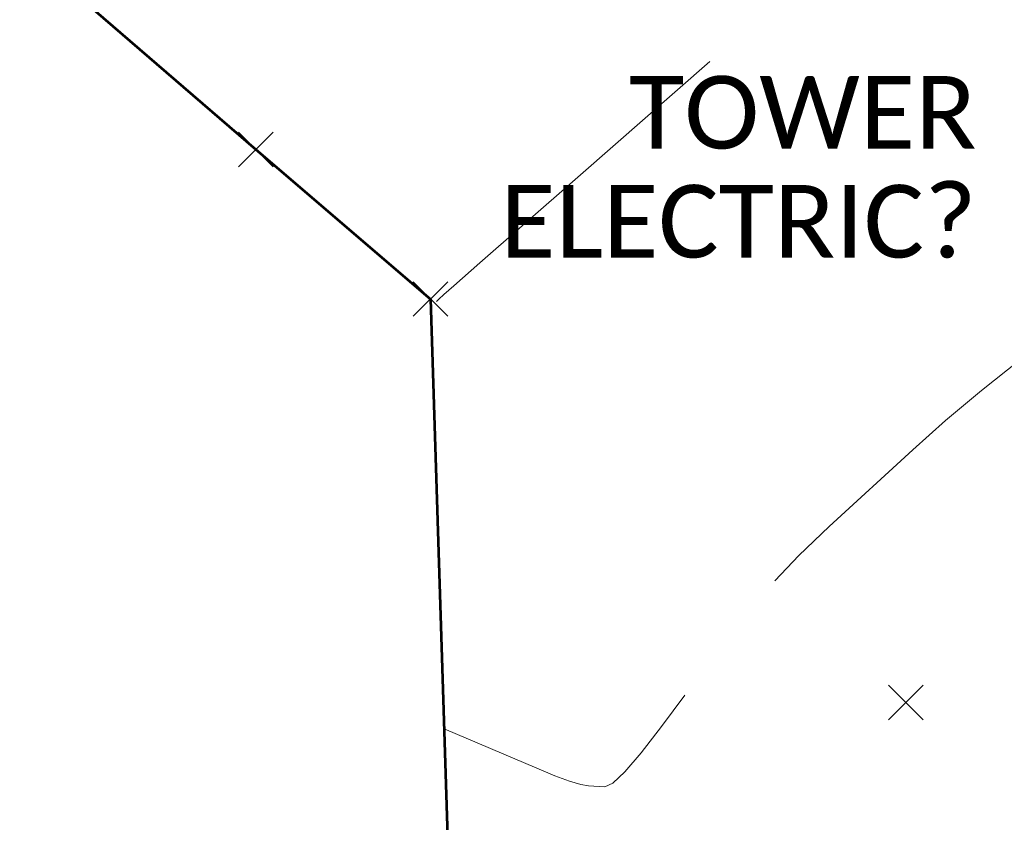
# Model space of a CAD drawing. Extents: x 1926935 to 1928139, y 199322 to 200300.
# Tile 608 of 656: x 1927479 to 1927517, y 199810 to 199841. Entities that reach past the tile are written whole.
import ezdxf

# ---------------------------------------------------------------- set-up
doc = ezdxf.new("R2010")
doc.units = 0
doc.header["$MEASUREMENT"] = 0
doc.linetypes.add('DGN Style 3', pattern=[19.64306890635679, 14.03076350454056, -5.612305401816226])
for name, color, linetype, lineweight in [('DT_X_Contour_Minor', 136, 'DGN Style 3', 0), ('DT_X_Terrain_Ground_Line', 92, 'DGN Style 3', 13), ('SV_X_Random_Point (Construction)', 7, 'Continuous', 0), ('SV_X_Text', 7, 'Continuous', 0)]:
    doc.layers.add(name, color=color, linetype=linetype, lineweight=lineweight)
doc.layers.add('SV_X_Terrain_Boundary', color=7, linetype='Continuous', lineweight=53, plot=False)
doc.styles.add('X_Straight-Normal LS 0.50', font='calibril.ttf', dxfattribs={"height": 0.13999972})
doc.styles.add('X_Straight-Normal LS 0.50_0', font='calibril.ttf')
doc.dimstyles.new('X_Dec-1  Masked  Straight', dxfattribs={"dimtxt": 0.13999972, "dimasz": 0.13999972, "dimexe": 0.06999986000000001, "dimexo": 0.06999986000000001, "dimgap": 0.06999986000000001, "dimtad": 1, "dimdec": 1, "dimzin": 3, "dimdsep": 46, "dimtxsty": 'X_Straight-Normal LS 0.50_0', "dimcen": 0, "dimclrd": 7, "dimclre": 7, "dimadec": 1, "dimazin": 2, "dimtfac": 1, "dimtdec": 0, "dimtofl": 0, "dimtmove": 1, "dimatfit": 1, "dimfxl": 1, "dimtolj": 1, "dimtzin": 3, "dimlwd": 0, "dimlwe": 0, "dimarcsym": 0})

# ---------------------------------------------------------------- blocks, each defined once
blk = doc.blocks.new('X_165')
at = {"layer": 'SV_X_Random_Point (Construction)', "color": 7, "linetype": 'Continuous', "lineweight": 0, "transparency": 33554559}
for p, q in [((-0.03333333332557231, -0.03337499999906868), (0.03333333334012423, 0.03337500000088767)), ((-0.03333333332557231, 0.03337500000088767), (0.03333333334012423, -0.03337499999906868))]:
    blk.add_line(p, q, dxfattribs=at)
blk = doc.blocks.new('X_166')
at = {"layer": 'SV_X_Random_Point (Construction)', "color": 7, "linetype": 'Continuous', "lineweight": 0, "transparency": 33554559}
for p, q in [((-0.03333333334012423, -0.03337500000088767), (0.03333333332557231, 0.03337499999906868)), ((-0.03333333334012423, 0.03337499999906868), (0.03333333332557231, -0.03337500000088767))]:
    blk.add_line(p, q, dxfattribs=at)
blk = doc.blocks.new('X_167')
at = {"layer": 'SV_X_Random_Point (Construction)', "color": 7, "linetype": 'Continuous', "lineweight": 0, "transparency": 33554559}
for p, q in [((-0.03333333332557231, -0.03337500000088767), (0.03333333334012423, 0.03337499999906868)), ((-0.03333333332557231, 0.03337499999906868), (0.03333333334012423, -0.03337500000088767))]:
    blk.add_line(p, q, dxfattribs=at)
blk = doc.blocks.new('*U2117', base_point=(1927600.1255, 199832.7095, 682.6088333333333))
at = {"layer": 'DT_X_Contour_Minor', "flags": 128}
for points, elevation in [([(1927432.047755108, 200140.6467953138), (1927445.210589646, 200131.2471659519), (1927448.06428782, 200129.1870270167), (1927450.984167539, 200127.0350227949), (1927453.970228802, 200124.7911532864), (1927457.022471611, 200122.4554184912), (1927465.250027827, 200116.1043053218), (1927467.994814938, 200113.9713128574), (1927470.058509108, 200112.335670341), (1927471.441110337, 200111.1973777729), (1927472.142618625, 200110.5564351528), (1927473.105183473, 200109.510388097), (1927473.689219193, 200108.9727310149), (1927474.719402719, 200108.1442950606), (1927476.19573405, 200107.025080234), (1927478.118213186, 200105.6150865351), (1927483.839687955, 200101.467398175), (1927485.79987698, 200100.0004004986), (1927487.389337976, 200098.7101737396), (1927488.608070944, 200097.5967178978), (1927489.456075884, 200096.6600329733), (1927491.223118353, 200094.3979010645), (1927491.918939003, 200093.4909323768), (1927492.6811191, 200092.4666252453), (1927493.509658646, 200091.3249796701), (1927494.404557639, 200090.0659956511), (1927496.879434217, 200086.5522536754), (1927497.949811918, 200085.2513076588), (1927499.304787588, 200083.9837760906), (1927500.944361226, 200082.7496589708), (1927502.868532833, 200081.5489562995), (1927508.379121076, 200078.3916351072), (1927510.381641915, 200077.0485635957), (1927512.25626325, 200075.3873399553), (1927514.00298508, 200073.4079641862), (1927515.621807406, 200071.1104362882), (1927519.76813427, 200064.5594923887), (1927521.17771788, 200062.3640196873), (1927522.296723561, 200060.6908095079), (1927523.125151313, 200059.5398618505), (1927523.663001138, 200058.9111767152), (1927524.709830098, 200057.9310330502), (1927525.291771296, 200057.581925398), (1927526.252473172, 200057.2697101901), (1927527.591935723, 200056.9943874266), (1927529.31015895, 200056.7559571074), (1927534.397101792, 200056.1693328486), (1927536.13643106, 200055.7376363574), (1927537.539211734, 200054.882515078), (1927538.605443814, 200053.6039690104), (1927539.3351273, 200051.9019981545), (1927541.955036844, 200042.9714763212), (1927547.783357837, 200036.1547716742), (1927548.950006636, 200034.7584436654), (1927549.952101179, 200033.4909044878), (1927550.789641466, 200032.3521541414), (1927551.462627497, 200031.3421926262), (1927553.037851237, 200028.8206803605), (1927553.625087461, 200027.8375509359), (1927554.205378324, 200026.7792968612), (1927554.778723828, 200025.6459181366), (1927555.345123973, 200024.4374147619), (1927556.846263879, 200021.114572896), (1927557.441808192, 200019.7847290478), (1927558.102586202, 200018.2873289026), (1927558.828597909, 200016.6223724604), (1927559.619843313, 200014.7898597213), (1927563.464533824, 200005.8471689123), (1927559.921919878, 200003.6442068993), (1927559.237078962, 200003.2274845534), (1927558.700819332, 200002.9214440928), (1927558.313140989, 200002.7260855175), (1927558.074043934, 200002.6414088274), (1927557.304947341, 200002.5045086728), (1927557.109646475, 200000.6878711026), (1927557.098030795, 200000.2118940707), (1927557.146884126, 199999.5625219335), (1927557.256206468, 199998.7397546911), (1927557.425997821, 199997.7435923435), (1927557.959400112, 199994.8559659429), (1927558.200466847, 199993.6767801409), (1927558.523615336, 199992.3049425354), (1927558.928845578, 199990.7404531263), (1927559.416157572, 199988.9833119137), (1927561.881804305, 199980.3337987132), (1927564.359714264, 199975.7467151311), (1927564.839698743, 199974.8579873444), (1927565.217690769, 199974.1576969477), (1927565.493690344, 199973.6458439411), (1927565.667697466, 199973.3224283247), (1927565.99572652, 199972.7112365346), (1927566.328191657, 199972.1247592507), (1927567.079565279, 199970.8237212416), (1927568.249847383, 199968.8081225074), (1927569.839037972, 199966.0779630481), (1927574.635424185, 199957.8447901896), (1927576.352969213, 199954.8107143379), (1927577.908314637, 199951.8833664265), (1927579.301460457, 199949.0627464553), (1927580.532406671, 199946.3488544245), (1927583.598663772, 199939.2541129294), (1927584.719081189, 199936.6929937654), (1927585.780640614, 199934.3306923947), (1927586.783342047, 199932.1672088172), (1927587.727185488, 199930.2025430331), (1927590.165624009, 199925.2285246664), (1927590.962828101, 199923.5277849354), (1927591.525611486, 199922.1560795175), (1927591.853974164, 199921.1134084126), (1927591.947916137, 199920.3997716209), (1927591.885867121, 199918.9354525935), (1927591.912705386, 199918.3520914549), (1927592.039756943, 199917.7002473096), (1927592.267021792, 199916.9799201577), (1927592.594499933, 199916.191109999), (1927594.356562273, 199912.350202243), (1927590.267017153, 199911.9743133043), (1927589.52077399, 199911.6827817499), (1927589.034706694, 199910.9692823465), (1927588.808815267, 199909.8338150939), (1927588.843099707, 199908.2763799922), (1927589.610170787, 199900.0237578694), (1927589.392698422, 199899.9889185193), (1927589.344294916, 199899.9743355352), (1927589.292286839, 199899.945517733), (1927589.236674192, 199899.9024651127), (1927589.177456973, 199899.8451776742), (1927588.892699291, 199899.5446217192), (1927585.43636149, 199898.7495794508), (1927584.656131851, 199898.6133544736), (1927583.796730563, 199898.5454119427), (1927582.858157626, 199898.5457518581), (1927581.84041304, 199898.6143742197), (1927576.906204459, 199899.0939376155), (1927574.28163374, 199894.7413231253), (1927573.745679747, 199893.8306096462), (1927573.262633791, 199892.9638754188), (1927572.832495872, 199892.1411204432), (1927572.45526599, 199891.3623447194), (1927570.818311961, 199887.8306762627), (1927566.877405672, 199879.7169955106), (1927566.131630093, 199878.1586884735), (1927565.583263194, 199876.9610591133), (1927565.232304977, 199876.1241074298), (1927565.078755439, 199875.6478334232), (1927564.822811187, 199874.266802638), (1927564.228363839, 199874.2396440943), (1927564.095328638, 199874.2384772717), (1927563.950986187, 199874.2466161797), (1927563.795336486, 199874.2640608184), (1927563.628379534, 199874.2908111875), (1927563.168084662, 199874.3745531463), (1927562.998964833, 199874.4148670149), (1927562.8368265, 199874.4730021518), (1927562.681669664, 199874.5489585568), (1927562.533494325, 199874.6427362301), (1927562.147668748, 199874.9165717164), (1927561.857461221, 199875.0583055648), (1927561.276207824, 199875.2781304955), (1927560.403908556, 199875.5760465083), (1927559.240563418, 199875.9520536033), (1927555.750248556, 199877.058860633), (1927554.528314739, 199877.416743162), (1927553.480249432, 199877.6602854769), (1927552.606052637, 199877.7894875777), (1927551.905724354, 199877.8043494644), (1927550.270006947, 199877.6915275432), (1927549.723978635, 199877.6547093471), (1927549.312681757, 199877.6288711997), (1927549.036116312, 199877.6140131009), (1927548.894282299, 199877.6101350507), (1927548.546763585, 199877.6176575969), (1927544.220487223, 199877.4134111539), (1927543.196330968, 199877.2855939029), (1927541.977980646, 199876.9896763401), (1927540.565436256, 199876.5256584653), (1927538.958697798, 199875.8935402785), (1927534.415136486, 199873.9837580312), (1927532.815043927, 199873.3116886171), (1927531.422437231, 199872.7278170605), (1927530.2373164, 199872.2321433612), (1927529.259681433, 199871.8246675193), (1927526.929302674, 199870.8556624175), (1927526.082109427, 199870.4838857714), (1927525.288313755, 199870.0953096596), (1927524.547915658, 199869.6899340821), (1927523.860915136, 199869.2677590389), (1927522.100110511, 199868.1195596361), (1927521.253953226, 199867.5896962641), (1927520.036084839, 199866.8612557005), (1927518.446505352, 199865.9342379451), (1927516.485214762, 199864.808642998), (1927510.759491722, 199861.5422868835), (1927508.803149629, 199860.4230595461), (1927507.228415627, 199859.5151446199), (1927506.03528972, 199858.8185421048), (1927505.223771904, 199858.3332520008), (1927503.568535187, 199857.3208949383), (1927502.978294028, 199856.9479876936), (1927502.448998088, 199856.5885337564), (1927501.980647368, 199856.2425331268), (1927501.573241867, 199855.9099858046), (1927500.568087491, 199855.0411306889), (1927499.958194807, 199854.4713573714), (1927498.882382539, 199853.4136787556), (1927497.340650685, 199851.8680948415), (1927495.332999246, 199849.8346056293), (1927484.8768135, 199839.2065436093)], 670.9999999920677), ([(1927480.563421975, 200109.5796401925), (1927489.934320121, 200102.7863628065), (1927491.720871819, 200101.4748473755), (1927493.064427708, 200100.4517056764), (1927493.964987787, 200099.7169377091), (1927494.422552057, 200099.2705434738), (1927495.052062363, 200098.4646571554), (1927495.299949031, 200098.1415488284), (1927495.571476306, 200097.7766385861), (1927495.866644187, 200097.3699264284), (1927496.185452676, 200096.9214123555), (1927497.067129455, 200095.6696389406), (1927497.749512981, 200095.0336815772), (1927499.135405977, 200094.0646395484), (1927501.224808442, 200092.7625128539), (1927504.017720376, 200091.127301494), (1927512.40349816, 200086.32262498), (1927515.216627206, 200084.6488520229), (1927517.36668101, 200083.2310405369), (1927518.85365957, 200082.0691905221), (1927519.677562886, 200081.1633019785), (1927520.990538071, 200079.0888811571), (1927521.726268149, 200078.1227251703), (1927522.948726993, 200076.7800728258), (1927524.657914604, 200075.0609241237), (1927526.853830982, 200072.9652790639), (1927533.358579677, 200066.8748970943), (1927535.606210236, 200064.863429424), (1927537.470540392, 200063.39681289), (1927538.951570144, 200062.4750474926), (1927540.049299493, 200062.0981332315), (1927542.465510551, 200061.8194967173), (1927543.393190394, 200061.2683679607), (1927544.364071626, 200059.8239590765), (1927545.37815425, 200057.4862700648), (1927546.435438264, 200054.2553009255), (1927551.470233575, 200037.0931246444), (1927553.648096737, 200034.5459331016), (1927554.084037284, 200034.0241685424), (1927554.458489, 200033.5505283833), (1927554.771451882, 200033.1250126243), (1927555.022925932, 200032.7476212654), (1927555.611538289, 200031.805410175), (1927555.914631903, 200031.2528563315), (1927556.382453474, 200030.301853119), (1927557.015003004, 200028.9524005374), (1927557.812280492, 200027.2044985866), (1927560.157991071, 200022.0121608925), (1927561.025043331, 200020.081953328), (1927561.866917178, 200018.185583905), (1927562.68361261, 200016.3230526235), (1927563.475129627, 200014.4943594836), (1927565.552270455, 200009.6629619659), (1927566.25508038, 200008.0270770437), (1927567.20399292, 200005.8106420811), (1927567.450095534, 200005.2300920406), (1927567.903388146, 200004.1509963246), (1927568.173630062, 200003.5558198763), (1927568.644386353, 200002.5796123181), (1927569.31565702, 200001.2223736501), (1927570.187442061, 199999.4841038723), (1927574.723639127, 199990.483105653), (1927574.053407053, 199990.1741425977), (1927573.847788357, 199990.0072679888), (1927573.518174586, 199989.6390569), (1927573.06456574, 199989.0695093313), (1927572.486961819, 199988.2986252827), (1927570.781357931, 199985.9744858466), (1927570.21639223, 199985.2056030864), (1927569.800698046, 199984.6420593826), (1927569.534275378, 199984.2838547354), (1927569.417124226, 199984.1309891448), (1927569.218719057, 199983.8967408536), (1927571.630239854, 199974.0283618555), (1927572.095554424, 199972.0706204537), (1927572.457989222, 199970.4267015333), (1927572.717544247, 199969.0966050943), (1927572.874219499, 199968.0803311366), (1927573.365317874, 199964.0699717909), (1927578.287338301, 199955.6211431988), (1927579.27775476, 199953.8807184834), (1927580.13956681, 199952.2803708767), (1927580.872774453, 199950.8201003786), (1927581.477377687, 199949.4999069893), (1927582.918180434, 199946.1661607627), (1927583.58967599, 199944.6668939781), (1927584.523560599, 199942.6694032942), (1927585.719834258, 199940.1736887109), (1927587.178496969, 199937.1797502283), (1927591.418116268, 199928.5316157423), (1927592.807425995, 199925.6511053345), (1927593.795640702, 199923.4956749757), (1927594.38276039, 199922.0653246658), (1927594.568785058, 199921.3600544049), (1927594.530057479, 199920.4461071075), (1927594.602097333, 199919.9614876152), (1927594.84726258, 199919.1930896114), (1927595.265553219, 199918.1409130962), (1927595.856969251, 199916.8049580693), (1927597.664912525, 199912.8640399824), (1927598.263973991, 199911.56296514), (1927598.705200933, 199910.615429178), (1927598.988593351, 199910.0214320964), (1927599.114151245, 199909.7809738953), (1927599.238526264, 199909.6111371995), (1927599.283687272, 199909.543423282), (1927599.32588903, 199909.4676590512), (1927599.36513154, 199909.3838445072), (1927599.401414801, 199909.2919796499), (1927599.563831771, 199908.8444929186), (1927599.113200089, 199898.0008662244), (1927599.054702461, 199895.8510659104), (1927599.072337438, 199894.0489335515), (1927599.16610502, 199892.5944691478), (1927599.336005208, 199891.4876726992), (1927599.890582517, 199888.9997727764), (1927600.108788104, 199888.1033472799), (1927600.347471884, 199887.2799957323), (1927600.606633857, 199886.5297181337), (1927600.886274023, 199885.8525144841), (1927601.65928539, 199884.1440700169), (1927601.941183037, 199883.5056405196), (1927602.207117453, 199882.8716853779), (1927602.457088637, 199882.2422045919), (1927602.691096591, 199881.6171981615), (1927603.745886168, 199878.7109416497), (1927603.518547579, 199878.4670538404), (1927603.453458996, 199878.4129171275), (1927603.355624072, 199878.3550303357), (1927603.225042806, 199878.2933934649), (1927603.0617152, 199878.2280065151), (1927602.22311157, 199877.9141172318), (1927598.503071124, 199878.5402984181), (1927597.640280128, 199878.6915148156), (1927596.646210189, 199878.8768006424), (1927595.520861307, 199879.0961558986), (1927594.264233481, 199879.3495805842), (1927588.09365276, 199880.611724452), (1927585.391756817, 199874.2157522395), (1927584.850573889, 199872.963330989), (1927584.38498051, 199871.9471981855), (1927583.994976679, 199871.1673538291), (1927583.680562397, 199870.6237979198), (1927582.389671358, 199868.6385433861), (1927580.952663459, 199862.2781390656), (1927580.669148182, 199861.0034886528), (1927580.434462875, 199859.9054249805), (1927580.248607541, 199858.9839480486), (1927580.11158218, 199858.2390578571), (1927579.811287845, 199856.4881330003), (1927579.730696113, 199855.8825660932), (1927579.71414167, 199855.3790590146), (1927579.761624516, 199854.9776117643), (1927579.87314465, 199854.6782243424), (1927580.255914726, 199854.0159376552), (1927580.21430762, 199853.765779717), (1927579.802408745, 199853.5120209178), (1927579.020218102, 199853.2546612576), (1927577.86773569, 199852.9937007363), (1927571.625470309, 199851.7674829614), (1927569.232338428, 199851.924503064), (1927568.694296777, 199851.9637777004), (1927568.105799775, 199852.0143072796), (1927567.466847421, 199852.0760918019), (1927566.777439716, 199852.1491312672), (1927564.871745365, 199852.3589097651), (1927564.111670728, 199852.4484240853), (1927563.260717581, 199852.5596331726), (1927562.318885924, 199852.6925370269), (1927561.286175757, 199852.8471356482), (1927558.41111063, 199853.2883249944), (1927557.457786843, 199853.4348991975), (1927556.754114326, 199853.543729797), (1927556.300093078, 199853.6148167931), (1927556.0957231, 199853.6481601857), (1927555.883604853, 199853.6867510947), (1927555.587558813, 199853.8601304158), (1927554.858509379, 199854.3513251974), (1927553.696456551, 199855.1603354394), (1927552.101400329, 199856.2871611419), (1927547.27057921, 199859.7157836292), (1927545.685416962, 199860.840815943), (1927544.553046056, 199861.6444460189), (1927543.873466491, 199862.1266738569), (1927543.646678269, 199862.287499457), (1927543.645631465, 199862.2878314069), (1927543.645264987, 199862.2879387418), (1927543.644950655, 199862.2880117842), (1927543.644688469, 199862.2880505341), (1927543.644478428, 199862.2880549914), (1927543.64398785, 199862.2880211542), (1927543.643794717, 199862.2880107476), (1927543.643583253, 199862.2880049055), (1927543.643353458, 199862.2880036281), (1927543.643105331, 199862.2880069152), (1927543.642419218, 199862.2880217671), (1927543.642025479, 199862.2879690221), (1927543.641358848, 199862.2877996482), (1927543.640419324, 199862.2875136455), (1927543.639206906, 199862.2871110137), (1927543.635609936, 199862.285881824), (1927543.619346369, 199862.2000157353), (1927543.573253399, 199861.9433393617), (1927543.497331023, 199861.5158527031), (1927543.391579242, 199860.9175557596), (1927542.828468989, 199857.7269460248), (1927537.935601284, 199858.4798566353), (1927537.009194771, 199858.6199985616), (1927536.326918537, 199858.7177483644), (1927535.88877258, 199858.7731060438), (1927535.694756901, 199858.7860715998), (1927535.358987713, 199858.7476625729), (1927534.493232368, 199859.3731732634), (1927534.327449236, 199859.4935646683), (1927534.201137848, 199859.5866628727), (1927534.114298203, 199859.6524678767), (1927534.0669303, 199859.6909796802), (1927533.993244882, 199859.757286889), (1927533.967456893, 199859.7788390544), (1927533.945356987, 199859.7937651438), (1927533.926945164, 199859.8020651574), (1927533.912221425, 199859.803739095), (1927533.877875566, 199859.7993681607), (1927533.861931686, 199859.7934025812), (1927533.839859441, 199859.7787840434), (1927533.811658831, 199859.7555125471), (1927533.777329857, 199859.7235880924), (1927533.677614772, 199859.6269189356), (1927533.630793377, 199859.5753842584), (1927533.565115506, 199859.4932820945), (1927533.48058116, 199859.3806124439), (1927533.377190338, 199859.2373753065), (1927533.076339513, 199858.814652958), (1927532.965819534, 199858.6684294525), (1927532.859897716, 199858.5468006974), (1927532.758574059, 199858.4497666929), (1927532.661848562, 199858.3773274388), (1927532.221191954, 199858.0966653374), (1927525.033341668, 199852.9429391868), (1927523.53073275, 199851.8846006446), (1927522.103413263, 199850.9183247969), (1927520.751383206, 199850.0441116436), (1927519.474642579, 199849.2619611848), (1927516.170386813, 199847.2989768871), (1927515.070586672, 199846.6513173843), (1927514.24937807, 199846.1805770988), (1927513.706761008, 199845.8867560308), (1927513.442735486, 199845.7698541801), (1927513.110122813, 199845.6940082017), (1927512.681209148, 199845.3890621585), (1927511.643927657, 199844.5311085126), (1927509.998278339, 199843.120147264), (1927507.744261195, 199841.1561784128), (1927500.922391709, 199835.1815846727), (1927498.674788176, 199833.2127519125), (1927497.048379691, 199831.7871989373), (1927496.043166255, 199830.904925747), (1927495.659147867, 199830.5659323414), (1927495.463358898, 199830.3863229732), (1927495.397675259, 199830.3254313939), (1927495.347466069, 199830.277463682), (1927495.312731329, 199830.2424198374), (1927495.293471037, 199830.2202998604), (1927495.26274286, 199830.1785450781), (1927495.25227067, 199830.1648655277), (1927495.243900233, 199830.1551429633), (1927495.23763155, 199830.1493773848), (1927495.233464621, 199830.1475687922), (1927495.225155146, 199830.14802186), (1927495.221154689, 199830.1487111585), (1927495.215385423, 199830.1504392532), (1927495.207847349, 199830.1532061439), (1927495.198540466, 199830.1570118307), (1927495.150981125, 199830.1771955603)], 671.9999999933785), ([(1927550.650617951, 200066.186524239), (1927556.617452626, 200045.3640190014), (1927557.741241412, 200041.4009634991), (1927558.555392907, 200038.4357278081), (1927559.059907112, 200036.4683119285), (1927559.254784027, 200035.4987158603), (1927559.36160608, 200034.2435527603), (1927559.397193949, 200033.8028337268), (1927559.423841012, 200033.4220489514), (1927559.441547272, 200033.1011984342), (1927559.450312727, 200032.8402821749), (1927559.470356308, 200031.7625195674), (1927563.944807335, 200021.8581174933), (1927564.859606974, 200019.8246392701), (1927565.68638402, 200017.9689483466), (1927566.425138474, 200016.2910447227), (1927567.075870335, 200014.7909283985), (1927569.272487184, 200009.6790214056), (1927569.795132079, 200008.4555271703), (1927570.261726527, 200007.3571852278), (1927570.672270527, 200006.3839955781), (1927571.692320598, 200003.9556929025), (1927572.145354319, 200002.924108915), (1927572.739417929, 200001.6505839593), (1927573.474511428, 200000.1351180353), (1927574.350634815, 199998.3777111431), (1927576.875003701, 199993.3687048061), (1927577.721348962, 199991.6780196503), (1927578.367108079, 199990.3627189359), (1927578.812281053, 199989.4228026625), (1927579.056867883, 199988.8582708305), (1927579.44165124, 199987.8533652), (1927579.710208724, 199987.2299090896), (1927580.227293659, 199986.1132199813), (1927580.992906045, 199984.5032978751), (1927582.007045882, 199982.400142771), (1927587.319595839, 199971.4345419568), (1927583.817185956, 199969.1723002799), (1927583.139154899, 199968.7229475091), (1927582.606094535, 199968.3444213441), (1927582.218004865, 199968.0367217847), (1927581.974885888, 199967.7998488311), (1927581.178595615, 199966.8597037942), (1927581.620241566, 199965.0524087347), (1927581.722269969, 199964.5565901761), (1927581.839078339, 199963.8436895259), (1927581.97066668, 199962.9137067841), (1927582.117034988, 199961.7666419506), (1927582.527057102, 199958.4183596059), (1927582.677891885, 199957.2348076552), (1927582.822879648, 199956.1953635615), (1927582.962020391, 199955.3000273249), (1927583.095314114, 199954.5487989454), (1927583.442968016, 199952.7376670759), (1927583.576690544, 199952.0798046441), (1927583.717117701, 199951.4645662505), (1927583.864249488, 199950.8919518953), (1927584.018085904, 199950.3619615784), (1927584.751633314, 199947.9881295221), (1927593.466336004, 199930.2115520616), (1927595.099620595, 199926.8614011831), (1927596.264601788, 199924.4294817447), (1927596.961279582, 199922.9157937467), (1927597.189653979, 199922.3203371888), (1927597.174247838, 199921.9567616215), (1927597.202905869, 199921.7639760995), (1927597.300434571, 199921.4583012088), (1927597.466833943, 199921.0397369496), (1927597.702103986, 199920.5082833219), (1927598.421318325, 199918.9405544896), (1927598.731488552, 199918.3248518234), (1927599.122588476, 199917.653540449), (1927599.594618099, 199916.9266203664), (1927600.147577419, 199916.1440915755), (1927601.730041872, 199913.9832031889), (1927602.304640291, 199913.1216566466), (1927602.841587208, 199912.1576833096), (1927603.340882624, 199911.0912831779), (1927603.802526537, 199909.9224562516), (1927605.869011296, 199904.2289347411), (1927605.649058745, 199898.9361791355), (1927605.677688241, 199897.6303396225), (1927605.857842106, 199895.9811449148), (1927606.189520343, 199893.9885950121), (1927606.67272295, 199891.6526899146), (1927608.163295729, 199884.9658027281), (1927608.729549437, 199882.6011364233), (1927609.310380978, 199880.5223028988), (1927609.905790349, 199878.7293021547), (1927610.515777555, 199877.2221341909), (1927613.396399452, 199870.8556268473), (1927616.34771218, 199870.5473487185), (1927616.946088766, 199870.4514507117), (1927617.476370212, 199870.2958758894), (1927617.938556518, 199870.0806242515), (1927618.332647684, 199869.805695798), (1927619.29276394, 199868.9929841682), (1927619.609429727, 199868.7143473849), (1927619.839339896, 199868.4879707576), (1927619.982494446, 199868.3138542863), (1927620.038893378, 199868.1919979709), (1927620.073616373, 199867.9367280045), (1927620.247586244, 199867.6293274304), (1927620.743453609, 199866.8985781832), (1927621.561218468, 199865.7444802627), (1927622.700880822, 199864.1670336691), (1927626.169177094, 199859.3960445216), (1927627.353976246, 199857.7396547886), (1927628.307151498, 199856.34872745), (1927629.028702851, 199855.2232625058), (1927629.518630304, 199854.3632599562), (1927630.516271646, 199852.423869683), (1927631.111873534, 199851.3139157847), (1927632.15044819, 199849.4385967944), (1927633.631995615, 199846.7979127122), (1927635.556515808, 199843.3918635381), (1927641.279200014, 199833.2885789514), (1927643.161580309, 199829.9626900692), (1927644.516708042, 199827.5624868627), (1927645.34458321, 199826.0879693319), (1927645.645205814, 199825.5391374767), (1927645.743862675, 199825.3098334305), (1927645.866399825, 199825.1297617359), (1927646.160018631, 199824.7615246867), (1927646.624719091, 199824.205122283), (1927647.260501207, 199823.4605545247), (1927650.62667494, 199819.5468524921), (1927647.991091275, 199821.3314998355), (1927647.454650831, 199821.7124954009), (1927646.974865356, 199822.0906332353), (1927646.551734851, 199822.465913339), (1927646.185259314, 199822.8383357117), (1927645.283531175, 199823.8276517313), (1927644.860500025, 199824.3206306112), (1927644.267702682, 199825.0575802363), (1927643.505139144, 199826.0385006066), (1927642.572809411, 199827.2633917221), (1927639.860241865, 199830.8550623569), (1927638.734474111, 199832.2924170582), (1927637.391596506, 199833.9107281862), (1927635.831609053, 199835.7099957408), (1927634.05451175, 199837.690219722), (1927629.026105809, 199843.2120922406), (1927627.346820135, 199845.0934527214), (1927626.080267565, 199846.596129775), (1927625.2264481, 199847.7201234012), (1927624.78536174, 199848.4654336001), (1927624.159442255, 199849.9480162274), (1927623.922759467, 199850.4393730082), (1927623.682150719, 199850.8015063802), (1927623.437616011, 199851.0344163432), (1927623.189155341, 199851.1381028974), (1927622.521358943, 199851.2423024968), (1927622.248582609, 199851.3496603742), (1927621.931100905, 199851.5935843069), (1927621.568913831, 199851.974074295), (1927621.162021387, 199852.4911303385), (1927619.158877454, 199855.2227126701), (1927618.245625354, 199854.9432481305), (1927618.048776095, 199854.901778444), (1927617.849622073, 199854.8971399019), (1927617.648163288, 199854.9293325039), (1927617.444399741, 199854.9983562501), (1927616.488125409, 199855.4064064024), (1927605.988655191, 199857.7291288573), (1927604.019055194, 199858.1648696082), (1927602.610028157, 199858.4766393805), (1927601.761574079, 199858.664438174), (1927601.473692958, 199858.7282659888), (1927601.438251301, 199858.7368635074), (1927601.425862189, 199858.7243975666), (1927601.298744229, 199858.5290224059), (1927600.922699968, 199857.9482394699), (1927600.297729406, 199856.9820487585), (1927599.423832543, 199855.6304502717), (1927594.764819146, 199848.4237058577), (1927595.275075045, 199844.0644395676), (1927595.188593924, 199843.1560336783), (1927594.710469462, 199842.299072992), (1927593.840701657, 199841.4935575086), (1927592.579290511, 199840.7394872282), (1927588.693336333, 199838.7972267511), (1927587.013140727, 199838.1144212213), (1927584.887019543, 199837.5226999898), (1927582.314972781, 199837.0220630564), (1927579.297000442, 199836.6125104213), (1927570.654506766, 199835.6418157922), (1927567.818050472, 199835.3233674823), (1927565.790551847, 199835.0960435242), (1927564.572010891, 199834.9598439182), (1927564.162427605, 199834.9147686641), (1927564.148815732, 199834.9160671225), (1927564.144237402, 199834.9165065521), (1927564.140711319, 199834.916850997), (1927564.138237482, 199834.9171004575), (1927564.136815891, 199834.9172549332), (1927564.134427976, 199834.9175402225), (1927564.132926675, 199834.9176072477), (1927564.130213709, 199834.9175943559), (1927564.126289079, 199834.9175015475), (1927564.121152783, 199834.9173288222), (1927564.10584044, 199834.9167616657), (1927563.830932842, 199834.9200134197), (1927563.017694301, 199834.9301940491), (1927561.666124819, 199834.9473035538), (1927559.776224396, 199834.971341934), (1927549.700583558, 199835.0996884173), (1927549.708112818, 199838.4222404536), (1927549.716375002, 199839.0674966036), (1927549.737934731, 199839.579314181), (1927549.772792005, 199839.9576931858), (1927549.820946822, 199840.2026336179), (1927549.967089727, 199840.6778900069), (1927550.012350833, 199840.8567820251), (1927550.038526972, 199841.0370157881), (1927550.045618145, 199841.2185912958), (1927550.03362435, 199841.4015085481), (1927549.976194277, 199841.8910768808), (1927549.762310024, 199842.1926334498), (1927549.16372982, 199842.7301269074), (1927548.180453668, 199843.5035572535), (1927546.812481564, 199844.5129244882), (1927542.65162802, 199847.5191529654), (1927541.21297483, 199848.571597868), (1927540.017655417, 199849.4742612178), (1927539.06566978, 199850.2271430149), (1927538.357017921, 199850.8302432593), (1927536.791724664, 199852.2388018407), (1927536.243912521, 199852.696632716), (1927535.774446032, 199853.0137064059), (1927535.383325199, 199853.1900229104), (1927535.070550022, 199853.2255822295), (1927534.340943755, 199853.1327308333), (1927534.081808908, 199853.0831339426), (1927533.851609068, 199853.0039818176), (1927533.650344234, 199852.8952744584), (1927533.478014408, 199852.7570118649), (1927533.057048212, 199852.3489046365), (1927532.885486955, 199852.2029498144), (1927532.686527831, 199852.0711657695), (1927532.46017084, 199851.9535525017), (1927532.206415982, 199851.8501100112), (1927531.493205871, 199851.5931577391), (1927531.225025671, 199851.4694460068), (1927530.955392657, 199851.2910250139), (1927530.684306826, 199851.0578947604), (1927530.41176818, 199850.7700552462), (1927529.683061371, 199849.9295375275), (1927529.308194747, 199849.5279663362), (1927528.730124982, 199848.9536410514), (1927527.948852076, 199848.206561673), (1927526.96437603, 199847.286728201), (1927524.068169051, 199844.603500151), (1927523.114629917, 199843.7203176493), (1927522.426167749, 199843.0831911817), (1927522.002782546, 199842.6921207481), (1927521.844474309, 199842.5471063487), (1927521.775754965, 199842.4884759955), (1927521.75072567, 199842.4664534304), (1927521.727177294, 199842.4443584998), (1927521.705109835, 199842.4221912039), (1927521.684523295, 199842.3999515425), (1927521.631600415, 199842.3405492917), (1927521.648281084, 199842.2882311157), (1927521.738015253, 199842.1758282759), (1927521.90080292, 199842.0033407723), (1927522.136644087, 199841.7707686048), (1927523.407694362, 199840.5452342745), (1927522.308608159, 199841.447934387), (1927522.092449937, 199841.6254176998), (1927521.915012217, 199841.7709961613), (1927521.776294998, 199841.8846697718), (1927521.67629828, 199841.966438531), (1927521.461267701, 199842.141948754), (1927521.430200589, 199842.2475545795), (1927521.498272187, 199842.4327393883), (1927521.665482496, 199842.6975031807), (1927521.931831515, 199843.0418459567), (1927522.774280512, 199844.0661986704), (1927523.184055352, 199844.5648875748), (1927523.781543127, 199845.2926897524), (1927524.566743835, 199846.2496052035), (1927525.539657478, 199847.4356339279), (1927528.384377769, 199850.9038615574), (1927529.316083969, 199852.0416076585), (1927529.977662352, 199852.8536752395), (1927530.369112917, 199853.3400643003), (1927530.490435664, 199853.5007748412), (1927530.426310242, 199853.4908408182), (1927530.242219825, 199853.6598628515), (1927530.206914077, 199853.6922411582), (1927530.179892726, 199853.716938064), (1927530.161155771, 199853.7339535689), (1927530.150703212, 199853.7432876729), (1927530.121254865, 199853.7689235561), (1927530.117849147, 199853.7979612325), (1927530.085091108, 199853.7644482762), (1927529.988276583, 199853.6514646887), (1927529.827405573, 199853.45901047), (1927529.602478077, 199853.1870856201), (1927528.917262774, 199852.3559918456), (1927528.541485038, 199851.9035993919), (1927527.928063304, 199851.1697423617), (1927527.076997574, 199850.1544207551), (1927525.988287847, 199848.8576345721), (1927522.768203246, 199845.024251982), (1927521.786607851, 199843.7046135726), (1927521.256885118, 199842.6207352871), (1927521.179035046, 199841.7726171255), (1927521.553057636, 199841.1602590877), (1927523.15294809, 199839.8416511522), (1927523.760371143, 199839.3406152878), (1927524.382722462, 199838.8264636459), (1927525.020002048, 199838.2991962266), (1927525.672209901, 199837.75881303), (1927527.431335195, 199836.3003034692), (1927528.013479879, 199835.8179524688), (1927528.44056996, 199835.4647816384), (1927528.712605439, 199835.2407909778), (1927528.829586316, 199835.1459804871), (1927528.934795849, 199835.0653927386), (1927528.970736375, 199835.040796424), (1927528.999650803, 199835.0274482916), (1927529.021539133, 199835.0253483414), (1927529.036401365, 199835.0344965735), (1927529.066665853, 199835.0738894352), (1927529.080434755, 199835.0892962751), (1927529.099043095, 199835.1059721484), (1927529.122490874, 199835.1239170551), (1927529.150778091, 199835.1431309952), (1927529.232663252, 199835.1960602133), (1927529.247482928, 199835.2007083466), (1927529.230528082, 199835.1749558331), (1927529.181798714, 199835.1188026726), (1927529.101294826, 199835.0322488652), (1927528.844251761, 199834.7609045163), (1927528.736168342, 199834.6827545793), (1927528.604700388, 199834.6518130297), (1927528.449847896, 199834.6680798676), (1927528.271610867, 199834.7315550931), (1927527.385274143, 199835.1379257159), (1927527.356891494, 199835.0931423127), (1927527.141868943, 199834.9297396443), (1927526.50896528, 199834.4587245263), (1927525.458180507, 199833.6800969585), (1927523.989514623, 199832.593856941), (1927519.51589745, 199829.2870669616), (1927517.896770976, 199828.0633022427), (1927516.394604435, 199826.8721005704), (1927515.009397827, 199825.7134619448), (1927513.741151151, 199824.5873863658), (1927510.515106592, 199821.6279355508), (1927509.348425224, 199820.5099265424), (1927508.267914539, 199819.3754876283), (1927507.273574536, 199818.2246188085), (1927506.365405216, 199817.0573200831), (1927504.058514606, 199813.922616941), (1927503.272324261, 199812.895636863), (1927502.643921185, 199812.1657239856), (1927502.173305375, 199811.7328783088), (1927501.860476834, 199811.5970998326), (1927501.236650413, 199811.6311134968), (1927500.93631964, 199811.6828619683), (1927500.50319714, 199811.8125971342), (1927499.937282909, 199812.0203189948), (1927499.23857695, 199812.3060275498), (1927495.668101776, 199813.8213030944)], 672.9999999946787)]:
    blk.add_lwpolyline(points, dxfattribs=dict(at, elevation=elevation))

msp = doc.modelspace()

# ---------------------------------------------------------------- linework, layer by layer
at = {"layer": 'SV_X_Terrain_Boundary'}
msp.add_polyline3d([(1927065.849, 200161.7834000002, 634.848599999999), (1927072.669, 200156.384, 635.0632000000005), (1927101.957, 200156.5929000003, 635.742400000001), (1927134.451, 200143.6097000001, 637.4842999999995), (1927165.86, 200128.188, 640.5927999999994), (1927198.886, 200113.7877000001, 643.466), (1927229.524, 200099.0000999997, 647.2387000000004), (1927258.499, 200081.5475999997, 653.5534000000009), (1927288.979, 200066.5114000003, 657.2062000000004), (1927310.721, 200052.7785999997, 658.6239000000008), (1927318.758, 200031.6242999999, 660.4777999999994), (1927356.984, 199985.7894000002, 661.708900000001), (1927358.833, 199973.744, 662.7332999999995), (1927370.856, 199956.4252000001, 665.066099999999), (1927378.381, 199951.5119000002, 665.4415999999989), (1927435.249, 199915.7327000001, 668.156599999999), (1927450.59, 199869.9090999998, 668.3182999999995), (1927468.452, 199853.377, 669.045900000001), (1927488.402, 199836.1652000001, 671.419400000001), (1927495.144, 199830.398, 671.9865), (1927496.621, 199783.6822999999, 674.8427000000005), (1927491.759, 199778.9287000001, 675.2977999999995), (1927492.093, 199778.5847999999, 676.641599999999), (1927517.262, 199752.1289000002, 676.8212000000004)], dxfattribs=at)

# ---------------------------------------------------------------- block references
at = {"layer": 'DT_X_Terrain_Ground_Line'}
msp.add_blockref('*U2117', (1927600.1255, 199832.7095, 682.6088333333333), dxfattribs=at)
at = {"layer": 'SV_X_Random_Point (Construction)', "color": 7, "linetype": 'Continuous', "lineweight": 0, "transparency": 33554559, "xscale": 20, "yscale": 20, "zscale": 20}
for name, p in [('X_167', (1927488.402, 199836.1652000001, 671.419400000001)), ('X_165', (1927495.144, 199830.398, 671.9865)), ('X_166', (1927513.473, 199814.8455, 673.4207999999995))]:
    msp.add_blockref(name, p, dxfattribs=at)

# ---------------------------------------------------------------- texts
at = {"layer": 'SV_X_Text', "insert": (1927516.20429288, 199835.4798775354, 673.2797000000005), "char_height": 2.7999944, "attachment_point": 6, "line_spacing_factor": 0.8999999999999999, "style": 'X_Straight-Normal LS 0.50'}
msp.add_mtext('TOWER\\PELECTRIC?', dxfattribs=at)

# ---------------------------------------------------------------- leaders
at = {"layer": 'SV_X_Text', "color": 7, "linetype": 'Continuous', "lineweight": 0, "annotation_type": 0, "has_hookline": 1, "hookline_direction": 1, "text_width": 17.8596566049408}
msp.add_leader([(1927526.965, 199839.3960999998, 673.2797000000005), (1927517.7442898, 199833.4390365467, 673.2797000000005), (1927517.60429008, 199833.4390365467, 673.2797000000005)], dimstyle='X_Dec-1  Masked  Straight', override={"dimscale": 0, "dimtxt": 0.13999972, "dimasz": 0.13999972, "dimtad": 0}, dxfattribs=at)

doc.saveas('drawing.dxf')
